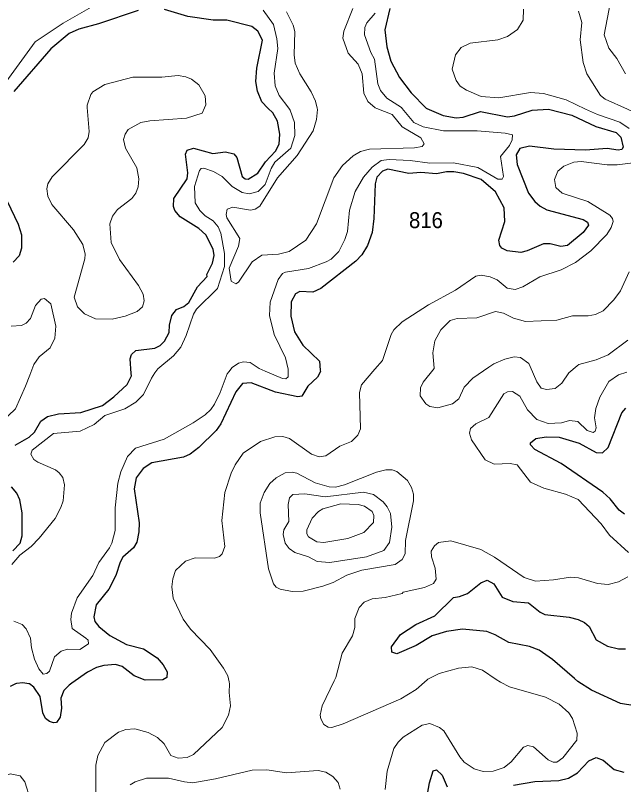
# Model space of a CAD drawing. Extents: x 473.9 to 500, y 7733.1 to 7760.8.
# Drawn here: x 494.222 to 497.268, y 7749.235 to 7753.088 of the extents above; entities that cross this region are included whole.
import ezdxf

# ---------------------------------------------------------------- set-up
doc = ezdxf.new("R2010")
doc.units = 0
doc.header["$LTSCALE"] = 0.032
doc.layers.add('1', color=7, linetype='Continuous', lineweight=25)
doc.layers.add('2', color=7, linetype='Continuous', lineweight=13)
doc.layers.add('21', color=7, linetype='Continuous')

msp = doc.modelspace()

# ---------------------------------------------------------------- linework, layer by layer
at = {"layer": '1'}
for points in [[(496.0968, 7753.1216), (496.0722, 7753.0155), (496.0818, 7752.9308), (496.1029, 7752.8582), (496.1455, 7752.776), (496.2036, 7752.7005), (496.2795, 7752.6222), (496.2826, 7752.6209), (496.3635, 7752.5866), (496.4292, 7752.5748), (496.4651, 7752.5772), (496.551, 7752.6068), (496.6867, 7752.5797), (496.7214, 7752.5842), (496.809, 7752.6135), (496.892, 7752.6188), (497.0091, 7752.5872), (497.129, 7752.5308), (497.2308, 7752.5015), (497.2545, 7752.4776), (497.2662, 7752.428), (497.2587, 7752.4164), (497.2412, 7752.4132), (497.1846, 7752.4204), (497.0769, 7752.4132), (496.9186, 7752.4172), (496.797, 7752.4332), (496.7478, 7752.4206), (496.729, 7752.39), (496.7352, 7752.3407), (496.7919, 7752.1971), (496.8225, 7752.1559), (496.8492, 7752.1315), (496.8827, 7752.1143), (497.066, 7752.0651), (497.0874, 7752.0521), (497.0913, 7752.0369), (497.0655, 7751.9996), (496.9874, 7751.9359), (496.9534, 7751.9299), (496.9003, 7751.9427), (496.8662, 7751.9427), (496.7845, 7751.908), (496.7524, 7751.9002), (496.6851, 7751.9087), (496.6584, 7751.9214), (496.6475, 7751.9345), (496.6422, 7751.9619), (496.6724, 7752.0562), (496.6694, 7752.1246), (496.626, 7752.2038), (496.5544, 7752.2652), (496.4662, 7752.2959), (496.4172, 7752.3046), (496.3807, 7752.3043), (496.3301, 7752.2942), (496.2532, 7752.3014), (496.1925, 7752.2958), (496.0879, 7752.3175), (496.0607, 7752.3072), (496.0317, 7752.278), (496.0231, 7752.2433), (496.0173, 7752.0706), (496.0083, 7752.0008), (495.985, 7751.9351), (495.9576, 7751.8892), (495.9264, 7751.8568), (495.7523, 7751.7205), (495.7113, 7751.7016), (495.6463, 7751.7045), (495.6243, 7751.6927), (495.6035, 7751.6531), (495.6009, 7751.5811), (495.6192, 7751.5021), (495.662, 7751.4355), (495.7449, 7751.3556), (495.749, 7751.3108), (495.7495, 7751.3047), (495.735, 7751.2752), (495.6859, 7751.2307), (495.6557, 7751.1812), (495.6371, 7751.1766), (495.5252, 7751.2013), (495.4028, 7751.2478), (495.3586, 7751.2434), (495.3265, 7751.2019), (495.2511, 7751.0419), (495.227, 7751.0092), (495.1405, 7750.9228), (495.0975, 7750.8895), (495.0642, 7750.8755), (494.905, 7750.8467), (494.8626, 7750.8178), (494.8274, 7750.7713), (494.8164, 7750.7168), (494.8419, 7750.5468), (494.841, 7750.5012)], [(495.4754, 7752.3549), (495.5244, 7752.4075), (495.5428, 7752.442), (495.5469, 7752.4935), (495.5346, 7752.5584), (495.5107, 7752.5994), (495.4871, 7752.6233), (495.4567, 7752.6542), (495.4353, 7752.709), (495.4266, 7752.7559), (495.4311, 7752.8241), (495.459, 7752.9634), (495.4367, 7753.0095), (495.406, 7753.0317), (495.2816, 7753.0643), (495.2127, 7753.0646), (495.0858, 7753.0823), (494.9681, 7753.1166)], [(494.8366, 7753.113), (494.6378, 7753.0448), (494.5404, 7753.0185), (494.4916, 7752.9964), (494.3992, 7752.92), (494.2143, 7752.7071)], [(494.2216, 7750.9351), (494.2919, 7750.9745), (494.3176, 7751.001), (494.3498, 7751.0558), (494.3823, 7751.0788), (494.438, 7751.0922), (494.5507, 7751.0979), (494.6578, 7751.1344), (494.716, 7751.1776), (494.7818, 7751.2386), (494.8031, 7751.2827), (494.8023, 7751.2947), (494.7977, 7751.3673), (494.804, 7751.3891), (494.8255, 7751.4093), (494.9203, 7751.4208), (494.948, 7751.4339), (494.9697, 7751.4556), (494.9921, 7751.4998), (494.9941, 7751.5364), (495.0059, 7751.5849), (495.0292, 7751.6146), (495.0664, 7751.6303), (495.0907, 7751.6501), (495.1349, 7751.7286), (495.1821, 7751.7802), (495.1815, 7751.7907), (495.2088, 7751.8475), (495.2173, 7751.8847), (495.2125, 7751.9163), (495.1755, 7751.9886), (495.1414, 7752.0203), (495.0465, 7752.0791), (495.0208, 7752.1109), (495.0132, 7752.1302), (495.0151, 7752.1705), (495.0832, 7752.2697), (495.0854, 7752.2999), (495.0735, 7752.392), (495.082, 7752.4123), (495.1135, 7752.4234), (495.2116, 7752.3962), (495.2742, 7752.4051), (495.3159, 7752.3947), (495.3315, 7752.3764), (495.3582, 7752.2809), (495.3729, 7752.2687), (495.3871, 7752.2669), (495.4356, 7752.297), (495.4754, 7752.3549)], [(494.181, 7752.1575), (494.2364, 7752.0416), (494.2526, 7751.988), (494.2526, 7751.9223), (494.2417, 7751.8833), (494.2117, 7751.8509)], [(497.2723, 7750.5902), (497.2453, 7750.6096), (497.2004, 7750.6656), (497.1635, 7750.6998), (496.9546, 7750.8433), (496.8226, 7750.9128), (496.8017, 7750.9372), (496.8021, 7750.9467), (496.8275, 7750.9684), (496.8791, 7750.9764), (496.9453, 7750.9755), (497.0444, 7750.9446), (497.1304, 7750.8987), (497.1613, 7750.8969), (497.1906, 7750.9226), (497.258, 7751.0977), (497.2787, 7751.1202)], [(494.21, 7750.4056), (494.246, 7750.4444), (494.2566, 7750.4815), (494.2557, 7750.596), (494.2442, 7750.6609), (494.2292, 7750.6941), (494.2026, 7750.726)], [(494.841, 7750.5012), (494.8309, 7750.4494), (494.8138, 7750.4215), (494.7608, 7750.3734), (494.7461, 7750.3492), (494.726, 7750.2825), (494.6905, 7750.213), (494.6265, 7750.1351), (494.6144, 7750.075), (494.6193, 7750.0518), (494.6396, 7750.0264), (494.6958, 7749.9813), (494.7778, 7749.937), (494.8632, 7749.9144), (494.9319, 7749.8707), (494.9624, 7749.8354), (494.9827, 7749.7997), (494.9811, 7749.7707), (494.9599, 7749.7589), (494.8726, 7749.7576), (494.8172, 7749.7805), (494.7574, 7749.8265), (494.7242, 7749.8371), (494.6659, 7749.8314), (494.6292, 7749.8212), (494.5827, 7749.7988), (494.5047, 7749.7422), (494.4922, 7749.7331), (494.464, 7749.7059), (494.4504, 7749.6676), (494.4535, 7749.617), (494.4468, 7749.5734), (494.4287, 7749.5457), (494.4138, 7749.5437), (494.3935, 7749.5503), (494.3737, 7749.5662), (494.3604, 7749.5942), (494.3467, 7749.6759), (494.3144, 7749.7236), (494.2921, 7749.7398), (494.2895, 7749.7402), (494.2602, 7749.7445), (494.2275, 7749.7414), (494.2236, 7749.7396), (494.1958, 7749.7267)], [(497.3232, 7749.6288), (497.2526, 7749.6416), (497.1064, 7749.7075), (497.0378, 7749.7517), (497.0217, 7749.7658), (496.9119, 7749.862), (496.8442, 7749.9079), (496.7961, 7749.9259), (496.6932, 7749.9459), (496.6249, 7749.9858), (496.5831, 7750.0014), (496.4609, 7750.014), (496.3812, 7750.0021), (496.3093, 7749.9801), (496.2292, 7749.9313), (496.1327, 7749.89), (496.1071, 7749.8976), (496.1061, 7749.9242), (496.1505, 7749.9869), (496.2276, 7750.0366), (496.3223, 7750.0806), (496.4153, 7750.1729), (496.4459, 7750.1772), (496.4855, 7750.1929), (496.5529, 7750.2462), (496.5841, 7750.2589), (496.6174, 7750.2409), (496.6595, 7750.1739), (496.7122, 7750.1515), (496.7907, 7750.1448), (496.8497, 7750.0987), (496.8736, 7750.0877), (496.9956, 7750.073), (497.0403, 7750.0616)], [(497.0403, 7750.0616), (497.0724, 7750.0463), (497.0951, 7750.0262), (497.1308, 7749.9604), (497.1873, 7749.9289), (497.2421, 7749.9153), (497.2775, 7749.9157)], [(496.717, 7749.2323), (496.8231, 7749.2508), (496.9434, 7749.255), (496.9913, 7749.2673), (497.036, 7749.2936), (497.0937, 7749.3534), (497.1299, 7749.3707), (497.1661, 7749.3569), (497.221, 7749.3104), (497.2695, 7749.2977)], [(496.2691, 7749.0915), (496.2965, 7749.2439), (496.3147, 7749.3033), (496.3306, 7749.3085), (496.3589, 7749.2817)], [(496.3589, 7749.2817), (496.3837, 7749.2245)]]:
    msp.add_lwpolyline(points, dxfattribs=at)
at = {"layer": '2'}
for points in [[(497.21, 7753.2015), (497.1704, 7752.9904), (497.1934, 7752.9234), (497.233, 7752.8715), (497.2769, 7752.7954)], [(494.1609, 7752.7348), (494.3217, 7752.9551), (494.4608, 7753.0483), (494.6257, 7753.1416)], [(495.4634, 7753.1143), (495.5141, 7753.0419), (495.5318, 7752.9696), (495.5358, 7752.9213), (495.5173, 7752.7991), (495.5237, 7752.7348), (495.5438, 7752.6865), (495.5913, 7752.623), (495.5985, 7752.6134), (495.6194, 7752.5515), (495.6218, 7752.4855), (495.6017, 7752.4228), (495.5213, 7752.3529), (495.5028, 7752.3215), (495.4723, 7752.2411), (495.4385, 7752.2057), (495.3927, 7752.1945), (495.3573, 7752.2001), (495.3083, 7752.2315), (495.2568, 7752.2805), (495.2142, 7752.3054), (495.166, 7752.3231), (495.1523, 7752.3207), (495.1442, 7752.3111), (495.1185, 7752.2299), (495.1225, 7752.1495), (495.145, 7752.1109), (495.1732, 7752.0835), (495.2126, 7752.0594), (495.2383, 7752.0289), (495.2512, 7751.9967), (495.2689, 7751.8954), (495.2689, 7751.8295), (495.2335, 7751.7201), (495.1298, 7751.6164), (495.1145, 7751.5915), (495.0775, 7751.4837), (495.0502, 7751.4258), (495.014, 7751.3824), (494.9352, 7751.3173), (494.9212, 7751.2967), (494.903, 7751.2699), (494.8636, 7751.1895), (494.8258, 7751.1501), (494.7704, 7751.1163), (494.6707, 7751.0841), (494.6168, 7751.0391), (494.5469, 7751.0053), (494.4134, 7750.9941), (494.3056, 7750.9105), (494.2992, 7750.8896), (494.3153, 7750.8638), (494.3338, 7750.8494), (494.423, 7750.8108)], [(495.5796, 7753.105), (495.6133, 7753.0391), (495.6216, 7753.0064), (495.6178, 7752.8907), (495.6229, 7752.8478), (495.6464, 7752.7946), (495.7032, 7752.7052), (495.7253, 7752.6589), (495.7337, 7752.6226), (495.7351, 7752.6163), (495.7305, 7752.566), (495.7129, 7752.5101), (495.6338, 7752.3866), (495.5341, 7752.2738), (495.4462, 7752.1327), (495.4225, 7752.1179), (495.3994, 7752.1123), (495.3106, 7752.1268), (495.2828, 7752.1177), (495.2778, 7752.0909), (495.2817, 7752.0739), (495.3459, 7751.9706), (495.3399, 7751.9318), (495.293, 7751.8223), (495.3021, 7751.7572), (495.3261, 7751.7426), (495.3394, 7751.7507), (495.4079, 7751.853), (495.456, 7751.8866), (495.5393, 7751.892), (495.5931, 7751.9056), (495.6766, 7751.9623), (495.7303, 7752.0434), (495.8163, 7752.2739), (495.8606, 7752.3353), (495.913, 7752.3845), (495.9503, 7752.4063), (495.9947, 7752.4182), (496.2203, 7752.4237), (496.2588, 7752.431), (496.2685, 7752.4444), (496.2528, 7752.4741), (496.1585, 7752.5287), (496.108, 7752.5915), (496.0321, 7752.6216), (496.0244, 7752.6247), (495.9874, 7752.6559), (495.9677, 7752.6988), (495.9586, 7752.7942), (495.9381, 7752.8429), (495.8881, 7752.899), (495.8622, 7752.9733), (495.8662, 7753.0089), (495.912, 7753.1223)], [(496.7656, 7753.1196), (496.764, 7753.0638), (496.7362, 7753.0177), (496.6856, 7752.9818), (496.6378, 7752.9645), (496.5, 7752.9484), (496.4544, 7752.9263), (496.4263, 7752.8902), (496.4099, 7752.8178), (496.4288, 7752.761), (496.4495, 7752.7337), (496.4802, 7752.7136), (496.5547, 7752.6822), (496.6431, 7752.6745), (496.8007, 7752.7016), (496.8672, 7752.6961), (496.9797, 7752.6646), (497.0774, 7752.6184), (497.1363, 7752.5906), (497.2483, 7752.5522), (497.2961, 7752.5204)], [(495.5744, 7751.3728), (495.5181, 7751.4886), (495.4948, 7751.585), (495.4972, 7751.651), (495.5374, 7751.7651), (495.5591, 7751.7941), (495.5744, 7751.8021), (495.6902, 7751.8206), (495.7786, 7751.8528), (495.8027, 7751.8672), (495.8413, 7751.9058), (495.8719, 7751.9645), (495.8855, 7752.0047), (495.896, 7752.1125), (495.9233, 7752.2057), (495.9651, 7752.2781), (496.0094, 7752.3271), (496.0536, 7752.3609), (496.0938, 7752.3657), (496.1983, 7752.3609), (496.298, 7752.348), (496.4154, 7752.3488), (496.5376, 7752.3255), (496.6373, 7752.2676), (496.6598, 7752.2676), (496.6662, 7752.2813), (496.6518, 7752.381), (496.6968, 7752.4357), (496.7097, 7752.4646), (496.7113, 7752.4895), (496.6743, 7752.4984), (496.5344, 7752.5096), (496.3656, 7752.5088), (496.2642, 7752.5297), (496.2168, 7752.5514), (496.1596, 7752.6212), (496.1549, 7752.627), (496.0825, 7752.6737), (496.0504, 7752.7123), (496.0375, 7752.7444), (496.0198, 7752.8682), (496.0021, 7752.902), (495.9708, 7752.9905), (495.9716, 7753.0274), (495.9812, 7753.05), (496.0238, 7753.0982)], [(497.3816, 7752.557), (497.3127, 7752.6061), (497.2866, 7752.6178), (497.1761, 7752.6673), (497.1512, 7752.6865), (497.0837, 7752.7953), (497.0645, 7752.852), (497.0497, 7752.9648), (497.0587, 7753.0514), (497.041, 7753.1089)], [(497.3148, 7752.3494), (497.235, 7752.3384), (497.1861, 7752.3384), (497.0553, 7752.3552), (497.0178, 7752.3518), (496.9686, 7752.3318), (496.9388, 7752.3069), (496.9209, 7752.2657), (496.9286, 7752.2262), (496.9602, 7752.1975), (497.088, 7752.1555), (497.1991, 7752.0865), (497.2126, 7752.0701), (497.215, 7752.0561)], [(497.215, 7752.0561), (497.2059, 7752.0261), (497.1831, 7751.991), (497.1043, 7751.9082), (497.0265, 7751.8493), (496.9551, 7751.8139), (496.848, 7751.778), (496.7628, 7751.728), (496.7251, 7751.7145), (496.684, 7751.7208), (496.6346, 7751.7625), (496.5997, 7751.7789), (496.5538, 7751.7866), (496.5279, 7751.7808), (496.4254, 7751.7107), (496.29, 7751.638), (496.1589, 7751.5527), (496.118, 7751.513), (496.1041, 7751.4902), (496.0599, 7751.3585), (496.0228, 7751.3154), (495.955, 7751.2366), (495.945, 7751.1985), (495.9498, 7751.0174), (495.9366, 7750.9847), (495.9057, 7750.9535), (495.8465, 7750.9303), (495.7774, 7750.8818), (495.7437, 7750.8767), (495.705, 7750.8893), (495.5955, 7750.9684), (495.5609, 7750.978), (495.5218, 7750.9772), (495.4489, 7750.9538), (495.363, 7750.8951), (495.3235, 7750.8372), (495.3031, 7750.7949), (495.2707, 7750.6983), (495.256, 7750.557), (495.2705, 7750.4283), (495.2575, 7750.3901), (495.2438, 7750.377), (495.2195, 7750.3685), (495.1219, 7750.37), (495.0742, 7750.354), (495.0247, 7750.3071), (495.0106, 7750.2659), (495.0051, 7750.2262), (495.013, 7750.1688), (495.0627, 7750.0642), (495.0987, 7750.0136), (495.1976, 7749.9113), (495.2649, 7749.8187), (495.2866, 7749.779), (495.2923, 7749.7496), (495.2944, 7749.7389), (495.2922, 7749.6961), (495.2993, 7749.6296), (495.2892, 7749.5823), (495.2574, 7749.5211), (495.114, 7749.3856), (495.0817, 7749.3714), (495.0377, 7749.367), (495, 7749.38), (494.9676, 7749.4394), (494.9346, 7749.4707), (494.8869, 7749.4953), (494.8207, 7749.5137), (494.7756, 7749.5106), (494.7392, 7749.4983), (494.6694, 7749.4458), (494.6354, 7749.3803), (494.6256, 7749.3321), (494.6272, 7748.9751)], [(496.3186, 7751.3204), (496.3117, 7751.3968), (496.3218, 7751.4578), (496.3522, 7751.5127), (496.4, 7751.5596), (496.4336, 7751.5697), (496.5325, 7751.5726), (496.6259, 7751.6041), (496.6667, 7751.5957), (496.7171, 7751.571), (496.7772, 7751.5553), (496.9336, 7751.5607), (497.0115, 7751.5834), (497.0903, 7751.5826), (497.127, 7751.5896), (497.1659, 7751.6073), (497.2193, 7751.6622), (497.2517, 7751.7077), (497.2962, 7751.804)], [(494.2006, 7751.5308), (494.253, 7751.534), (494.2761, 7751.5468), (494.2986, 7751.5702), (494.3225, 7751.6348), (494.3513, 7751.6663), (494.3681, 7751.6693), (494.4002, 7751.6422), (494.4252, 7751.5305), (494.4205, 7751.4708), (494.3968, 7751.4229), (494.341, 7751.3775), (494.3139, 7751.3395), (494.2943, 7751.2861), (494.2737, 7751.2302), (494.2229, 7751.117), (494.1511, 7751.048)], [(497.2883, 7751.4604), (497.1896, 7751.3867), (497.1308, 7751.3626), (497.0442, 7751.3396), (497.0354, 7751.3326), (496.9926, 7751.2981), (496.9578, 7751.2462), (496.9249, 7751.2193), (496.8816, 7751.2144), (496.8552, 7751.2213), (496.8335, 7751.2518), (496.7992, 7751.3286), (496.7924, 7751.3437), (496.752, 7751.374), (496.7192, 7751.3767), (496.6724, 7751.3664), (496.6185, 7751.3424), (496.593, 7751.3251), (496.5128, 7751.2704), (496.4701, 7751.2263), (496.4424, 7751.1679), (496.4116, 7751.1425), (496.3367, 7751.1226), (496.297, 7751.129), (496.2776, 7751.1428), (496.2492, 7751.1824), (496.2515, 7751.2221), (496.2637, 7751.251), (496.3186, 7751.3199), (496.3186, 7751.3204)], [(494.214, 7750.0542), (494.2558, 7750.0365), (494.2767, 7750.0156), (494.2976, 7749.969), (494.3032, 7749.9207), (494.3185, 7749.8628), (494.3394, 7749.8146), (494.3619, 7749.7888), (494.3796, 7749.7921), (494.3925, 7749.8025), (494.4182, 7749.8741), (494.4512, 7749.9038), (494.4825, 7749.9127), (494.5453, 7749.9119), (494.5887, 7749.9392), (494.587, 7749.9577), (494.5758, 7749.969), (494.5058, 7750.0172), (494.4994, 7750.0622), (494.5026, 7750.0944), (494.5308, 7750.17), (494.6096, 7750.2825), (494.6393, 7750.3469), (494.694, 7750.4208), (494.7044, 7750.4449), (494.7213, 7750.5077), (494.7213, 7750.6218), (494.735, 7750.744), (494.7503, 7750.8019), (494.7832, 7750.8791), (494.8242, 7750.9193), (494.9666, 7750.9643), (495.1129, 7751.0463), (495.1732, 7751.0865), (495.2013, 7751.1139), (495.219, 7751.1412), (495.248, 7751.1991), (495.2833, 7751.2924), (495.2918, 7751.303), (495.3083, 7751.3237), (495.3396, 7751.3462), (495.3637, 7751.3527), (495.3975, 7751.3486), (495.4425, 7751.3197), (495.4735, 7751.3061), (495.5599, 7751.2682), (495.576, 7751.2674), (495.5873, 7751.2771), (495.5886, 7751.308), (495.5889, 7751.3165), (495.5744, 7751.3728)], [(497.2916, 7750.3972), (497.1977, 7750.4842), (497.1558, 7750.5407), (497.0398, 7750.6621), (496.9767, 7750.6904), (496.8684, 7750.72), (496.8023, 7750.7491), (496.7345, 7750.8359), (496.7005, 7750.8436), (496.6192, 7750.8407), (496.5751, 7750.8618), (496.5057, 7750.9618), (496.4959, 7750.9958), (496.5006, 7751.0193), (496.527, 7751.0413), (496.5922, 7751.0737), (496.6679, 7751.1917), (496.6861, 7751.2022), (496.7117, 7751.2031), (496.7482, 7751.1797), (496.7871, 7751.1122), (496.8335, 7751.0628), (496.8903, 7751.0439), (496.9559, 7751.0477), (496.9964, 7751.0583), (497.0383, 7751.0534), (497.0859, 7751.0089), (497.1146, 7750.9989), (497.1255, 7751.006), (497.13, 7751.0225), (497.1212, 7751.0714), (497.1284, 7751.1179), (497.1484, 7751.176), (497.1945, 7751.2547), (497.2413, 7751.2879), (497.2832, 7751.3006)], [(494.423, 7750.8108), (494.4415, 7750.7963), (494.4592, 7750.773), (494.4681, 7750.736), (494.4616, 7750.6556), (494.4504, 7750.6234), (494.4214, 7750.5672), (494.3418, 7750.4699), (494.3008, 7750.4273), (494.2437, 7750.3846), (494.2051, 7750.338)], [(496.0745, 7749.2111), (496.0836, 7749.3016), (496.1176, 7749.4152), (496.1382, 7749.4479), (496.1633, 7749.473), (496.2588, 7749.532), (496.2979, 7749.5403), (496.3462, 7749.521), (496.3674, 7749.5043), (496.4475, 7749.3736), (496.4698, 7749.3469), (496.5188, 7749.3134), (496.5644, 7749.3006), (496.6146, 7749.3028), (496.6699, 7749.3213), (496.704, 7749.3492), (496.7665, 7749.4224), (496.7874, 7749.4302), (496.8162, 7749.4241), (496.8901, 7749.3588), (496.9144, 7749.3473), (496.9326, 7749.3468), (496.964, 7749.3687), (497.0327, 7749.4577), (497.0355, 7749.4922), (497.0118, 7749.5652), (496.9926, 7749.5942), (496.9446, 7749.638), (496.8773, 7749.6735), (496.6968, 7749.7253), (496.6513, 7749.7479), (496.6301, 7749.7621), (496.5605, 7749.8086), (496.5085, 7749.8243), (496.4415, 7749.8183), (496.3434, 7749.7915), (496.2873, 7749.7623), (496.2834, 7749.7589), (496.2291, 7749.7114), (496.1516, 7749.6649), (495.8632, 7749.5386), (495.807, 7749.5214), (495.7883, 7749.5223), (495.7663, 7749.5358), (495.751, 7749.5647), (495.7489, 7749.5833), (495.7584, 7749.6289), (495.8179, 7749.7545), (495.8261, 7749.7717), (495.858, 7749.8934), (495.9108, 7749.9796), (495.9215, 7750.0219), (495.9226, 7750.0676), (495.9438, 7750.1227), (495.9683, 7750.149), (496.0085, 7750.1658), (496.0742, 7750.172), (496.1588, 7750.1916), (496.1634, 7750.1988), (496.2711, 7750.2217), (496.3151, 7750.2428), (496.3284, 7750.2646), (496.3249, 7750.319), (496.3056, 7750.376), (496.3044, 7750.4043), (496.3213, 7750.4314), (496.3408, 7750.447), (496.4032, 7750.4553), (496.5536, 7750.4126), (496.6211, 7750.3741), (496.7702, 7750.2716)], [(496.7702, 7750.2716), (496.8264, 7750.2545), (496.9159, 7750.2606), (497.0012, 7750.2743), (497.0418, 7750.2706), (497.1371, 7750.2418), (497.1903, 7750.2379), (497.2429, 7750.2509), (497.2884, 7750.2754)], [(495.8483, 7749.2113), (495.838, 7749.2453), (495.8122, 7749.2749), (495.777, 7749.2966), (495.7378, 7749.3063), (495.5802, 7749.2935), (495.4816, 7749.3096), (495.4082, 7749.3079), (495.2248, 7749.2632), (495.1107, 7749.2445), (495.0683, 7749.2482), (494.9889, 7749.2679), (494.8786, 7749.2679), (494.8218, 7749.2485), (494.7964, 7749.233)], [(494.2975, 7749.1584), (494.2695, 7749.2484), (494.2456, 7749.2789), (494.1968, 7749.2895), (494.1585, 7749.2728), (494.1292, 7749.2415), (494.0579, 7749.0508)]]:
    msp.add_lwpolyline(points, dxfattribs=at)
for points in [[(494.5694, 7751.8686), (494.5709, 7751.8921), (494.5605, 7751.9398), (494.5137, 7752.0134), (494.4052, 7752.1412), (494.3845, 7752.1817), (494.3804, 7752.2196), (494.3854, 7752.2448), (494.4062, 7752.2796), (494.5661, 7752.4413), (494.5861, 7752.4742), (494.5917, 7752.5069), (494.5823, 7752.6261), (494.5814, 7752.6377), (494.5993, 7752.6919), (494.6095, 7752.7054), (494.6706, 7752.741), (494.8095, 7752.7789), (494.9547, 7752.779), (495.0381, 7752.787), (495.0758, 7752.7805), (495.1043, 7752.7679), (495.1407, 7752.74), (495.1731, 7752.6848), (495.1763, 7752.6403), (495.1688, 7752.6243), (495.1569, 7752.5987), (495.0796, 7752.573), (494.8957, 7752.5601), (494.8496, 7752.5507), (494.7873, 7752.5167), (494.7715, 7752.4931), (494.7636, 7752.4666), (494.7732, 7752.4233), (494.83, 7752.3241), (494.8402, 7752.269), (494.8378, 7752.2283), (494.8251, 7752.1966), (494.8053, 7752.1709), (494.7334, 7752.1148), (494.7082, 7752.0821), (494.6954, 7752.0437), (494.7025, 7751.9504), (494.744, 7751.8658), (494.8385, 7751.7343), (494.8624, 7751.6917), (494.8676, 7751.6584), (494.8583, 7751.6276), (494.8319, 7751.6047), (494.7713, 7751.5804), (494.7071, 7751.5665), (494.6229, 7751.5683), (494.5675, 7751.5928), (494.5327, 7751.6279), (494.5171, 7751.6756)], [(495.448, 7750.5956), (495.4476, 7750.6453), (495.4672, 7750.6984), (495.4966, 7750.7423), (495.5283, 7750.7722), (495.5727, 7750.7961), (495.6083, 7750.8003), (495.6322, 7750.7954), (495.7239, 7750.7456), (495.7932, 7750.7258), (495.8257, 7750.7239), (495.8702, 7750.7359), (496.0311, 7750.8002), (496.0766, 7750.8107), (496.1092, 7750.8107), (496.1317, 7750.8036), (496.1857, 7750.7587), (496.2054, 7750.723), (496.2151, 7750.6893), (496.2152, 7750.6561), (496.1754, 7750.4575), (496.174, 7750.3913), (496.1584, 7750.3624), (496.1238, 7750.3381), (495.9575, 7750.3095), (495.882, 7750.2843), (495.8133, 7750.2476), (495.7624, 7750.2284), (495.6625, 7750.2041), (495.6075, 7750.2014), (495.5472, 7750.2135), (495.5288, 7750.2239), (495.5149, 7750.241), (495.489, 7750.3161)], [(495.5873, 7750.6385), (495.5943, 7750.6711), (495.6114, 7750.6881), (495.6709, 7750.6917), (495.7735, 7750.6756), (495.9646, 7750.6997), (496.016, 7750.6886), (496.0643, 7750.6512), (496.0846, 7750.6255), (496.1001, 7750.5921), (496.1065, 7750.5246), (496.0955, 7750.4471), (496.0669, 7750.4082), (495.9806, 7750.3756), (495.7974, 7750.3477), (495.7335, 7750.3529), (495.6907, 7750.3763), (495.6209, 7750.3967), (495.5926, 7750.417), (495.5726, 7750.4438), (495.5631, 7750.4883), (495.5668, 7750.5103), (495.592, 7750.5528)], [(495.8864, 7750.4681), (495.9669, 7750.4979), (496.015, 7750.5481), (496.0175, 7750.583), (496.0084, 7750.6031), (495.9707, 7750.6298), (495.9388, 7750.6376), (495.8515, 7750.6411), (495.762, 7750.6166), (495.7392, 7750.6033), (495.7089, 7750.5691), (495.6816, 7750.5109), (495.6812, 7750.4906), (495.6902, 7750.4755), (495.732, 7750.4502), (495.7662, 7750.4473)]]:
    msp.add_lwpolyline(points, close=True, dxfattribs=at)

# ---------------------------------------------------------------- texts
at = {"layer": '21', "width": 0.95}
msp.add_text('816', height=0.08, dxfattribs=at).set_placement((496.1932, 7752.0221))

doc.saveas('drawing.dxf')
